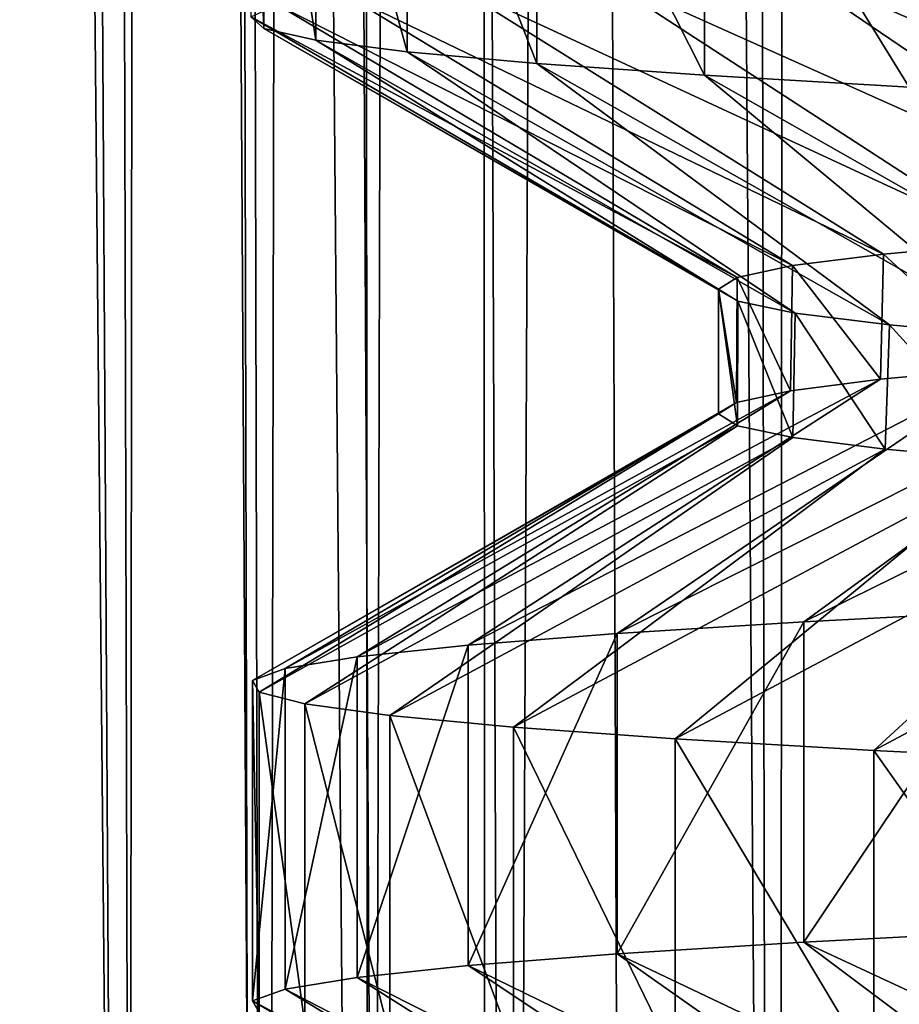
# Model space of a CAD drawing. Header units: millimetres. Extents: x -39 to 39, y -2 to 145.
# Tile 299 of 656: x -14.82 to -13.03, y 45.02 to 47.02. Entities that reach past the tile are written whole.
import ezdxf

# ---------------------------------------------------------------- set-up
doc = ezdxf.new("R2010")
doc.units = ezdxf.units.MM
doc.header["$LTSCALE"] = 65.185185
for name, color, linetype in [('12', 7, 'CONTINUOUS'), ('158', 7, 'CONTINUOUS'), ('159', 7, 'CONTINUOUS'), ('17', 7, 'CONTINUOUS'), ('178', 7, 'CONTINUOUS'), ('42', 7, 'CONTINUOUS'), ('45', 7, 'CONTINUOUS'), ('60', 7, 'CONTINUOUS'), ('66', 7, 'CONTINUOUS')]:
    doc.layers.add(name, color=color, linetype=linetype)

msp = doc.modelspace()

# ---------------------------------------------------------------- linework, layer by layer
at = {"layer": '12', "color": 7, "linetype": 'Continuous'}
for points in [[(-15.0751, 121, -8.0611), (-14.5125, 121, -9.0347), (-14.5993, 38.299, -8.3248), (-15.0751, 121, -8.0611)], [(-14.8428, 38.299, -7.8826), (-15.0751, 121, -8.0611), (-14.5993, 38.299, -8.3248), (-14.8428, 38.299, -7.8826)], [(-14.5993, 38.299, -8.3248), (-14.5125, 121, -9.0347), (-14.3427, 38.299, -8.7596), (-14.5993, 38.299, -8.3248)], [(-14.5125, 121, -9.0347), (-14.0731, 38.2987, -9.1864), (-14.3427, 38.299, -8.7596), (-14.5125, 121, -9.0347)], [(-13.9007, 121, 9.9504), (-13.8727, 38.2987, 9.4864), (-13.5816, 38.299, 9.8987), (-13.9007, 121, 9.9504)], [(-13.2165, 121, 10.8427), (-13.9007, 121, 9.9504), (-13.2782, 38.299, 10.3021), (-13.2165, 121, 10.8427)], [(-13.2782, 38.299, 10.3021), (-13.9007, 121, 9.9504), (-13.5816, 38.299, 9.8987), (-13.2782, 38.299, 10.3021)], [(-12.9628, 38.299, 10.6962), (-13.2165, 121, 10.8427), (-13.2782, 38.299, 10.3021), (-12.9628, 38.299, 10.6962)], [(-12.475, 121, 11.6881), (-13.2165, 121, 10.8427), (-12.2971, 38.299, 11.4553), (-12.475, 121, 11.6881)], [(-12.2971, 38.299, 11.4553), (-13.2165, 121, 10.8427), (-12.6357, 38.299, 11.0808), (-12.2971, 38.299, 11.4553)], [(-12.6357, 38.299, 11.0808), (-13.2165, 121, 10.8427), (-12.9628, 38.299, 10.6962), (-12.6357, 38.299, 11.0808)]]:
    msp.add_3dface(points, dxfattribs=at)
at = {"layer": '158', "color": 7, "linetype": 'Continuous'}
for points in [[(-12.4844, 46.3362, 4.8682), (-12.0808, 46.3603, 5.7978), (-13.2274, 45.7961, 5.564), (-12.4844, 46.3362, 4.8682)], [(-13.2274, 45.7961, 5.564), (-12.0808, 46.3603, 5.7978), (-12.7755, 45.8199, 6.5351), (-13.2274, 45.7961, 5.564)], [(-12.8155, 46.3122, 3.9146), (-12.4844, 46.3362, 4.8682), (-13.6056, 45.7724, 4.5619), (-12.8155, 46.3122, 3.9146)], [(-13.6056, 45.7724, 4.5619), (-12.4844, 46.3362, 4.8682), (-13.2274, 45.7961, 5.564), (-13.6056, 45.7724, 4.5619)], [(-13.0719, 46.2884, 2.947), (-12.8155, 46.3122, 3.9146), (-13.9079, 45.7486, 3.5344), (-13.0719, 46.2884, 2.947)], [(-13.9079, 45.7486, 3.5344), (-12.8155, 46.3122, 3.9146), (-13.6056, 45.7724, 4.5619), (-13.9079, 45.7486, 3.5344)], [(-13.2544, 46.2648, 1.9697), (-13.0719, 46.2884, 2.947), (-14.1328, 45.7248, 2.4872), (-13.2544, 46.2648, 1.9697)], [(-14.1328, 45.7248, 2.4872), (-13.0719, 46.2884, 2.947), (-13.9079, 45.7486, 3.5344), (-14.1328, 45.7248, 2.4872)], [(-13.364, 46.2412, 0.9815), (-13.2544, 46.2648, 1.9697), (-14.279, 45.7011, 1.4261), (-13.364, 46.2412, 0.9815)], [(-14.279, 45.7011, 1.4261), (-13.2544, 46.2648, 1.9697), (-14.1328, 45.7248, 2.4872), (-14.279, 45.7011, 1.4261)], [(-13.4, 46.2176, -0.0117), (-13.364, 46.2412, 0.9815), (-14.3456, 45.6773, 0.3571), (-13.4, 46.2176, -0.0117)], [(-14.3456, 45.6773, 0.3571), (-13.364, 46.2412, 0.9815), (-14.279, 45.7011, 1.4261), (-14.3456, 45.6773, 0.3571)], [(-14.3322, 45.6535, -0.7139), (-13.4, 46.2176, -0.0117), (-14.3456, 45.6773, 0.3571), (-14.3322, 45.6535, -0.7139)], [(-13.362, 46.1939, -1.0081), (-13.4, 46.2176, -0.0117), (-14.3322, 45.6535, -0.7139), (-13.362, 46.1939, -1.0081)], [(-14.2391, 45.6298, -1.7809), (-13.362, 46.1939, -1.0081), (-14.3322, 45.6535, -0.7139), (-14.2391, 45.6298, -1.7809)], [(-13.2493, 46.1701, -2.0039), (-13.362, 46.1939, -1.0081), (-14.2391, 45.6298, -1.7809), (-13.2493, 46.1701, -2.0039)], [(-14.0666, 45.606, -2.838), (-13.2493, 46.1701, -2.0039), (-14.2391, 45.6298, -1.7809), (-14.0666, 45.606, -2.838)], [(-13.0624, 46.1463, -2.9891), (-13.2493, 46.1701, -2.0039), (-14.0666, 45.606, -2.838), (-13.0624, 46.1463, -2.9891)], [(-13.8157, 45.5822, -3.8793), (-13.0624, 46.1463, -2.9891), (-14.0666, 45.606, -2.838), (-13.8157, 45.5822, -3.8793)], [(-12.8026, 46.1225, -3.9565), (-13.0624, 46.1463, -2.9891), (-13.8157, 45.5822, -3.8793), (-12.8026, 46.1225, -3.9565)], [(-13.4879, 45.5585, -4.899), (-12.8026, 46.1225, -3.9565), (-13.8157, 45.5822, -3.8793), (-13.4879, 45.5585, -4.899)], [(-12.4715, 46.0987, -4.9011), (-12.8026, 46.1225, -3.9565), (-13.4879, 45.5585, -4.899), (-12.4715, 46.0987, -4.9011)], [(-13.0849, 45.5347, -5.8914), (-12.4715, 46.0987, -4.9011), (-13.4879, 45.5585, -4.899), (-13.0849, 45.5347, -5.8914)], [(-12.0721, 46.075, -5.8159), (-12.4715, 46.0987, -4.9011), (-13.0849, 45.5347, -5.8914), (-12.0721, 46.075, -5.8159)], [(-12.609, 45.511, -6.851), (-12.0721, 46.075, -5.8159), (-13.0849, 45.5347, -5.8914), (-12.609, 45.511, -6.851)]]:
    msp.add_3dface(points, dxfattribs=at)
at = {"layer": '159', "color": 7, "linetype": 'Continuous'}
for points in [[(-12.0794, 46.6134, 5.8007), (-13.2929, 47.1423, 5.4056), (-12.8527, 47.1661, 6.382), (-12.0794, 46.6134, 5.8007)], [(-12.4797, 46.5896, 4.8803), (-13.6591, 47.1186, 4.399), (-13.2929, 47.1423, 5.4056), (-12.4797, 46.5896, 4.8803)], [(-12.0794, 46.6134, 5.8007), (-12.4797, 46.5896, 4.8803), (-13.2929, 47.1423, 5.4056), (-12.0794, 46.6134, 5.8007)], [(-12.8088, 46.5658, 3.9363), (-13.9492, 47.0948, 3.368), (-13.6591, 47.1186, 4.399), (-12.8088, 46.5658, 3.9363)], [(-12.4797, 46.5896, 4.8803), (-12.8088, 46.5658, 3.9363), (-13.6591, 47.1186, 4.399), (-12.4797, 46.5896, 4.8803)], [(-13.0658, 46.5421, 2.974), (-14.1615, 47.071, 2.3181), (-13.9492, 47.0948, 3.368), (-13.0658, 46.5421, 2.974)], [(-12.8088, 46.5658, 3.9363), (-13.0658, 46.5421, 2.974), (-13.9492, 47.0948, 3.368), (-12.8088, 46.5658, 3.9363)], [(-13.2502, 46.5185, 1.9978), (-14.295, 47.0473, 1.2554), (-14.1615, 47.071, 2.3181), (-13.2502, 46.5185, 1.9978)], [(-13.0658, 46.5421, 2.974), (-13.2502, 46.5185, 1.9978), (-14.1615, 47.071, 2.3181), (-13.0658, 46.5421, 2.974)], [(-13.3625, 46.4947, 1.0017), (-14.3488, 47.0235, 0.1857), (-14.295, 47.0473, 1.2554), (-13.3625, 46.4947, 1.0017)], [(-13.2502, 46.5185, 1.9978), (-13.3625, 46.4947, 1.0017), (-14.295, 47.0473, 1.2554), (-13.2502, 46.5185, 1.9978)], [(-13.3625, 46.4947, 1.0017), (-13.4, 46.4707, -0.009), (-14.3488, 47.0235, 0.1857), (-13.3625, 46.4947, 1.0017)], [(-13.4, 46.4707, -0.009), (-14.3227, 46.9997, -0.8851), (-14.3488, 47.0235, 0.1857), (-13.4, 46.4707, -0.009)], [(-13.4, 46.4707, -0.009), (-13.361, 46.4466, -1.0221), (-14.3227, 46.9997, -0.8851), (-13.4, 46.4707, -0.009)], [(-13.361, 46.4466, -1.0221), (-14.2168, 46.976, -1.9509), (-14.3227, 46.9997, -0.8851), (-13.361, 46.4466, -1.0221)], [(-13.361, 46.4466, -1.0221), (-13.245, 46.4224, -2.0321), (-14.2168, 46.976, -1.9509), (-13.361, 46.4466, -1.0221)], [(-13.245, 46.4224, -2.0321), (-14.0316, 46.9522, -3.0059), (-14.2168, 46.976, -1.9509), (-13.245, 46.4224, -2.0321)], [(-13.245, 46.4224, -2.0321), (-13.0534, 46.3983, -3.028), (-14.0316, 46.9522, -3.0059), (-13.245, 46.4224, -2.0321)], [(-13.0534, 46.3983, -3.028), (-13.7684, 46.9284, -4.0441), (-14.0316, 46.9522, -3.0059), (-13.0534, 46.3983, -3.028)], [(-13.0534, 46.3983, -3.028), (-12.7887, 46.3744, -4.001), (-13.7684, 46.9284, -4.0441), (-13.0534, 46.3983, -3.028)], [(-12.7887, 46.3744, -4.001), (-13.4284, 46.9047, -5.0598), (-13.7684, 46.9284, -4.0441), (-12.7887, 46.3744, -4.001)], [(-12.7887, 46.3744, -4.001), (-12.4534, 46.3505, -4.9469), (-13.4284, 46.9047, -5.0598), (-12.7887, 46.3744, -4.001)], [(-12.4534, 46.3505, -4.9469), (-13.0135, 46.8809, -6.0473), (-13.4284, 46.9047, -5.0598), (-12.4534, 46.3505, -4.9469)], [(-12.0808, 44.6133, 5.7978), (-13.2274, 45.1461, 5.564), (-12.7755, 45.1699, 6.5351), (-12.0808, 44.6133, 5.7978)], [(-12.4844, 44.5892, 4.8682), (-13.6056, 45.1224, 4.5619), (-13.2274, 45.1461, 5.564), (-12.4844, 44.5892, 4.8682)], [(-12.0808, 44.6133, 5.7978), (-12.4844, 44.5892, 4.8682), (-13.2274, 45.1461, 5.564), (-12.0808, 44.6133, 5.7978)], [(-12.8155, 44.5653, 3.9146), (-13.9079, 45.0986, 3.5344), (-13.6056, 45.1224, 4.5619), (-12.8155, 44.5653, 3.9146)], [(-12.4844, 44.5892, 4.8682), (-12.8155, 44.5653, 3.9146), (-13.6056, 45.1224, 4.5619), (-12.4844, 44.5892, 4.8682)], [(-13.0719, 44.5415, 2.947), (-14.1328, 45.0748, 2.4872), (-13.9079, 45.0986, 3.5344), (-13.0719, 44.5415, 2.947)], [(-12.8155, 44.5653, 3.9146), (-13.0719, 44.5415, 2.947), (-13.9079, 45.0986, 3.5344), (-12.8155, 44.5653, 3.9146)], [(-13.2544, 44.5179, 1.9697), (-14.279, 45.0511, 1.4261), (-14.1328, 45.0748, 2.4872), (-13.2544, 44.5179, 1.9697)], [(-13.0719, 44.5415, 2.947), (-13.2544, 44.5179, 1.9697), (-14.1328, 45.0748, 2.4872), (-13.0719, 44.5415, 2.947)], [(-13.364, 44.4942, 0.9815), (-14.3456, 45.0273, 0.3571), (-14.279, 45.0511, 1.4261), (-13.364, 44.4942, 0.9815)], [(-13.2544, 44.5179, 1.9697), (-13.364, 44.4942, 0.9815), (-14.279, 45.0511, 1.4261), (-13.2544, 44.5179, 1.9697)], [(-13.364, 44.4942, 0.9815), (-13.4, 44.4706, -0.0117), (-14.3456, 45.0273, 0.3571), (-13.364, 44.4942, 0.9815)], [(-13.4, 44.4706, -0.0117), (-14.3322, 45.0035, -0.7139), (-14.3456, 45.0273, 0.3571), (-13.4, 44.4706, -0.0117)]]:
    msp.add_3dface(points, dxfattribs=at)
at = {"layer": '17', "color": 7, "linetype": 'Continuous'}
for points in [[(-13.0658, 46.5421, 2.974), (-12.8088, 46.5658, 3.9363), (-12.8155, 46.3122, 3.9146), (-13.0658, 46.5421, 2.974)], [(-13.2502, 46.5185, 1.9978), (-13.0658, 46.5421, 2.974), (-13.0719, 46.2884, 2.947), (-13.2502, 46.5185, 1.9978)], [(-13.0719, 46.2884, 2.947), (-13.0658, 46.5421, 2.974), (-12.8155, 46.3122, 3.9146), (-13.0719, 46.2884, 2.947)], [(-13.3625, 46.4947, 1.0017), (-13.2502, 46.5185, 1.9978), (-13.2544, 46.2648, 1.9697), (-13.3625, 46.4947, 1.0017)], [(-13.2544, 46.2648, 1.9697), (-13.2502, 46.5185, 1.9978), (-13.0719, 46.2884, 2.947), (-13.2544, 46.2648, 1.9697)], [(-13.4, 46.4707, -0.009), (-13.3625, 46.4947, 1.0017), (-13.364, 46.2412, 0.9815), (-13.4, 46.4707, -0.009)], [(-13.364, 46.2412, 0.9815), (-13.3625, 46.4947, 1.0017), (-13.2544, 46.2648, 1.9697), (-13.364, 46.2412, 0.9815)], [(-13.361, 46.4466, -1.0221), (-13.4, 46.4707, -0.009), (-13.362, 46.1939, -1.0081), (-13.361, 46.4466, -1.0221)], [(-13.362, 46.1939, -1.0081), (-13.4, 46.4707, -0.009), (-13.4, 46.2176, -0.0117), (-13.362, 46.1939, -1.0081)], [(-13.4, 46.2176, -0.0117), (-13.4, 46.4707, -0.009), (-13.364, 46.2412, 0.9815), (-13.4, 46.2176, -0.0117)], [(-13.2493, 46.1701, -2.0039), (-13.361, 46.4466, -1.0221), (-13.362, 46.1939, -1.0081), (-13.2493, 46.1701, -2.0039)], [(-13.245, 46.4224, -2.0321), (-13.361, 46.4466, -1.0221), (-13.2493, 46.1701, -2.0039), (-13.245, 46.4224, -2.0321)], [(-13.0624, 46.1463, -2.9891), (-13.245, 46.4224, -2.0321), (-13.2493, 46.1701, -2.0039), (-13.0624, 46.1463, -2.9891)], [(-13.0534, 46.3983, -3.028), (-13.245, 46.4224, -2.0321), (-13.0624, 46.1463, -2.9891), (-13.0534, 46.3983, -3.028)], [(-12.8026, 46.1225, -3.9565), (-13.0534, 46.3983, -3.028), (-13.0624, 46.1463, -2.9891), (-12.8026, 46.1225, -3.9565)], [(-12.7887, 46.3744, -4.001), (-13.0534, 46.3983, -3.028), (-12.8026, 46.1225, -3.9565), (-12.7887, 46.3744, -4.001)]]:
    msp.add_3dface(points, dxfattribs=at)
at = {"layer": '178', "color": 7, "linetype": 'Continuous'}
for points in [[(-14.3227, 47.6497, -0.8851), (-14.3488, 47.6735, 0.1857), (-14.3227, 46.9997, -0.8851), (-14.3227, 47.6497, -0.8851)], [(-14.3227, 46.9997, -0.8851), (-14.3488, 47.6735, 0.1857), (-14.3488, 47.0235, 0.1857), (-14.3227, 46.9997, -0.8851)], [(-14.2168, 47.626, -1.9509), (-14.3227, 47.6497, -0.8851), (-14.2168, 46.976, -1.9509), (-14.2168, 47.626, -1.9509)], [(-14.2168, 46.976, -1.9509), (-14.3227, 47.6497, -0.8851), (-14.3227, 46.9997, -0.8851), (-14.2168, 46.976, -1.9509)], [(-14.0316, 47.6022, -3.0059), (-14.2168, 47.626, -1.9509), (-14.0316, 46.9522, -3.0059), (-14.0316, 47.6022, -3.0059)], [(-14.0316, 46.9522, -3.0059), (-14.2168, 47.626, -1.9509), (-14.2168, 46.976, -1.9509), (-14.0316, 46.9522, -3.0059)], [(-13.7684, 47.5784, -4.0441), (-14.0316, 47.6022, -3.0059), (-13.7684, 46.9284, -4.0441), (-13.7684, 47.5784, -4.0441)], [(-13.7684, 46.9284, -4.0441), (-14.0316, 47.6022, -3.0059), (-14.0316, 46.9522, -3.0059), (-13.7684, 46.9284, -4.0441)], [(-13.4284, 47.5547, -5.0598), (-13.7684, 47.5784, -4.0441), (-13.4284, 46.9047, -5.0598), (-13.4284, 47.5547, -5.0598)], [(-13.4284, 46.9047, -5.0598), (-13.7684, 47.5784, -4.0441), (-13.7684, 46.9284, -4.0441), (-13.4284, 46.9047, -5.0598)], [(-13.0135, 47.5309, -6.0473), (-13.4284, 47.5547, -5.0598), (-13.0135, 46.8809, -6.0473), (-13.0135, 47.5309, -6.0473)], [(-13.0135, 46.8809, -6.0473), (-13.4284, 47.5547, -5.0598), (-13.4284, 46.9047, -5.0598), (-13.0135, 46.8809, -6.0473)], [(-13.2274, 45.7961, 5.564), (-12.7755, 45.8199, 6.5351), (-13.2274, 45.1461, 5.564), (-13.2274, 45.7961, 5.564)], [(-13.2274, 45.1461, 5.564), (-12.7755, 45.8199, 6.5351), (-12.7755, 45.1699, 6.5351), (-13.2274, 45.1461, 5.564)], [(-13.6056, 45.7724, 4.5619), (-13.2274, 45.7961, 5.564), (-13.6056, 45.1224, 4.5619), (-13.6056, 45.7724, 4.5619)], [(-13.6056, 45.1224, 4.5619), (-13.2274, 45.7961, 5.564), (-13.2274, 45.1461, 5.564), (-13.6056, 45.1224, 4.5619)], [(-13.9079, 45.7486, 3.5344), (-13.6056, 45.7724, 4.5619), (-13.9079, 45.0986, 3.5344), (-13.9079, 45.7486, 3.5344)], [(-13.9079, 45.0986, 3.5344), (-13.6056, 45.7724, 4.5619), (-13.6056, 45.1224, 4.5619), (-13.9079, 45.0986, 3.5344)], [(-14.1328, 45.7248, 2.4872), (-13.9079, 45.7486, 3.5344), (-14.1328, 45.0748, 2.4872), (-14.1328, 45.7248, 2.4872)], [(-14.1328, 45.0748, 2.4872), (-13.9079, 45.7486, 3.5344), (-13.9079, 45.0986, 3.5344), (-14.1328, 45.0748, 2.4872)], [(-14.279, 45.7011, 1.4261), (-14.1328, 45.7248, 2.4872), (-14.279, 45.0511, 1.4261), (-14.279, 45.7011, 1.4261)], [(-14.279, 45.0511, 1.4261), (-14.1328, 45.7248, 2.4872), (-14.1328, 45.0748, 2.4872), (-14.279, 45.0511, 1.4261)], [(-14.3456, 45.6773, 0.3571), (-14.279, 45.7011, 1.4261), (-14.3456, 45.0273, 0.3571), (-14.3456, 45.6773, 0.3571)], [(-14.3456, 45.0273, 0.3571), (-14.279, 45.7011, 1.4261), (-14.279, 45.0511, 1.4261), (-14.3456, 45.0273, 0.3571)], [(-14.3322, 45.6535, -0.7139), (-14.3456, 45.6773, 0.3571), (-14.3322, 45.0035, -0.7139), (-14.3322, 45.6535, -0.7139)], [(-14.3322, 45.0035, -0.7139), (-14.3456, 45.6773, 0.3571), (-14.3456, 45.0273, 0.3571), (-14.3322, 45.0035, -0.7139)], [(-14.2391, 45.6298, -1.7809), (-14.3322, 45.6535, -0.7139), (-14.2391, 44.9798, -1.7809), (-14.2391, 45.6298, -1.7809)], [(-14.2391, 44.9798, -1.7809), (-14.3322, 45.6535, -0.7139), (-14.3322, 45.0035, -0.7139), (-14.2391, 44.9798, -1.7809)], [(-14.0666, 45.606, -2.838), (-14.2391, 45.6298, -1.7809), (-14.0666, 44.956, -2.838), (-14.0666, 45.606, -2.838)], [(-14.0666, 44.956, -2.838), (-14.2391, 45.6298, -1.7809), (-14.2391, 44.9798, -1.7809), (-14.0666, 44.956, -2.838)], [(-13.8157, 45.5822, -3.8793), (-14.0666, 45.606, -2.838), (-13.8157, 44.9322, -3.8793), (-13.8157, 45.5822, -3.8793)], [(-13.8157, 44.9322, -3.8793), (-14.0666, 45.606, -2.838), (-14.0666, 44.956, -2.838), (-13.8157, 44.9322, -3.8793)], [(-13.4879, 45.5585, -4.899), (-13.8157, 45.5822, -3.8793), (-13.4879, 44.9085, -4.899), (-13.4879, 45.5585, -4.899)], [(-13.4879, 44.9085, -4.899), (-13.8157, 45.5822, -3.8793), (-13.8157, 44.9322, -3.8793), (-13.4879, 44.9085, -4.899)], [(-13.0849, 45.5347, -5.8914), (-13.4879, 45.5585, -4.899), (-13.0849, 44.8847, -5.8914), (-13.0849, 45.5347, -5.8914)], [(-13.0849, 44.8847, -5.8914), (-13.4879, 45.5585, -4.899), (-13.4879, 44.9085, -4.899), (-13.0849, 44.8847, -5.8914)], [(-12.609, 45.511, -6.851), (-13.0849, 45.5347, -5.8914), (-12.609, 44.861, -6.851), (-12.609, 45.511, -6.851)], [(-12.609, 44.861, -6.851), (-13.0849, 45.5347, -5.8914), (-13.0849, 44.8847, -5.8914), (-12.609, 44.861, -6.851)]]:
    msp.add_3dface(points, dxfattribs=at)
at = {"layer": '42', "color": 7, "linetype": 'Continuous'}
for points in [[(-14.7925, 121, 9.1952), (-15.3595, 121, 8.2131), (-14.5828, 38.2988, 8.9231), (-14.7925, 121, 9.1952)], [(-14.5828, 38.2988, 8.9231), (-15.3595, 121, 8.2131), (-15.0194, 38.2988, 8.1668), (-14.5828, 38.2988, 8.9231)], [(-14.1628, 121, 10.1382), (-14.7925, 121, 9.1952), (-14.1086, 38.2987, 9.6554), (-14.1628, 121, 10.1382)], [(-14.1086, 38.2987, 9.6554), (-14.7925, 121, 9.1952), (-14.5828, 38.2988, 8.9231), (-14.1086, 38.2987, 9.6554)]]:
    msp.add_3dface(points, dxfattribs=at)
at = {"layer": '45', "color": 7, "linetype": 'Continuous'}
for points in [[(-14.7864, 121, -9.205), (-14.1561, 121, -10.1477), (-14.3195, 38.2987, -9.3397), (-14.7864, 121, -9.205)], [(-14.3195, 38.2987, -9.3397), (-14.1561, 121, -10.1477), (-13.8244, 38.2988, -10.058), (-14.3195, 38.2987, -9.3397)], [(-14.1561, 121, -10.1477), (-13.4658, 121, -11.0473), (-13.8244, 38.2988, -10.058), (-14.1561, 121, -10.1477)], [(-13.8244, 38.2988, -10.058), (-13.4658, 121, -11.0473), (-13.2928, 38.2988, -10.7509), (-13.8244, 38.2988, -10.058)], [(-13.4658, 121, -11.0473), (-12.7184, 121, -11.9001), (-12.7276, 38.2987, -11.4143), (-13.4658, 121, -11.0473)], [(-13.4658, 121, -11.0473), (-12.7276, 38.2987, -11.4143), (-13.2928, 38.2988, -10.7509), (-13.4658, 121, -11.0473)]]:
    msp.add_3dface(points, dxfattribs=at)
at = {"layer": '60', "color": 7, "linetype": 'Continuous'}
for points in [[(-13.9007, 121, 9.9504), (-14.1628, 121, 10.1382), (-14.1086, 38.2987, 9.6554), (-13.9007, 121, 9.9504)], [(-13.8727, 38.2987, 9.4864), (-13.9007, 121, 9.9504), (-14.1086, 38.2987, 9.6554), (-13.8727, 38.2987, 9.4864)]]:
    msp.add_3dface(points, dxfattribs=at)
at = {"layer": '66', "color": 7, "linetype": 'Continuous'}
for points in [[(-14.5125, 121, -9.0347), (-14.7864, 121, -9.205), (-14.3195, 38.2987, -9.3397), (-14.5125, 121, -9.0347)], [(-14.0731, 38.2987, -9.1864), (-14.5125, 121, -9.0347), (-14.3195, 38.2987, -9.3397), (-14.0731, 38.2987, -9.1864)]]:
    msp.add_3dface(points, dxfattribs=at)

doc.saveas('drawing.dxf')
